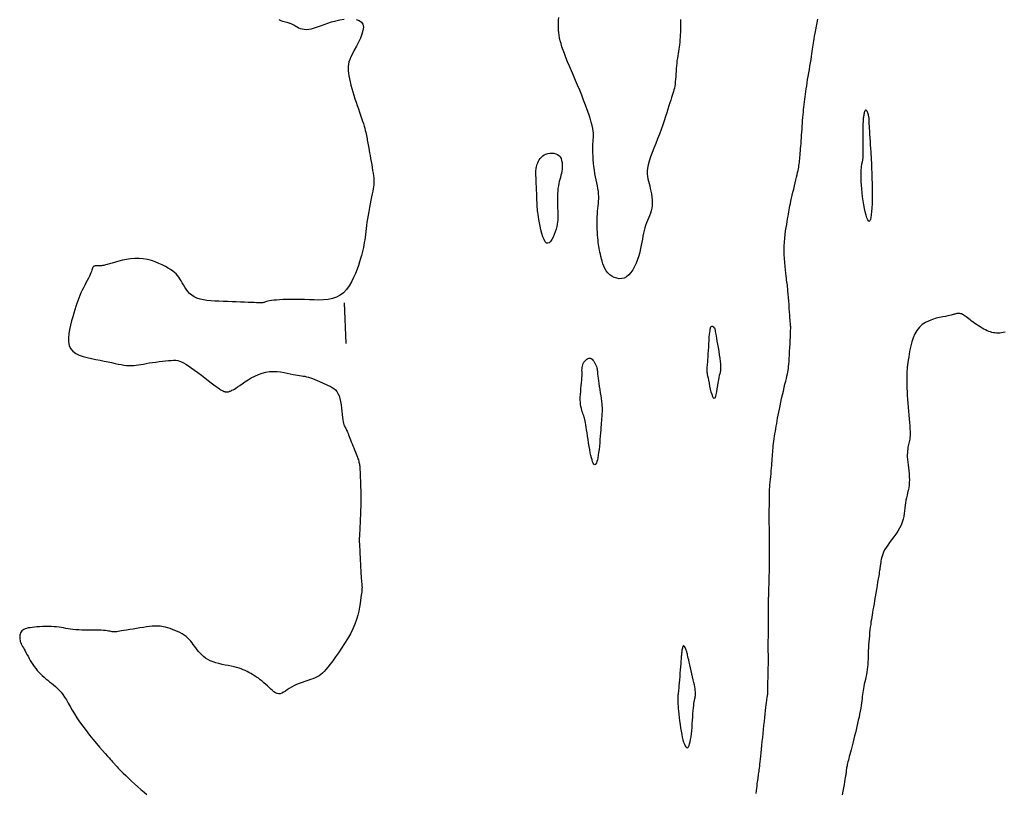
# Model space of a CAD drawing. Header units: millimetres. Extents: x 32690613 to 32693367, y 5343692 to 5344708.
# Tile 337 of 656: x 32692836 to 32692860, y 5343795 to 5343814. Entities that reach past the tile are written whole.
import ezdxf

# ---------------------------------------------------------------- set-up
doc = ezdxf.new("R2010")
doc.units = ezdxf.units.MM
doc.header["$LTSCALE"] = 20
for name, color, linetype in [('02-DGM_HL_493.00', 102, 'Continuous'), ('02-DGM_HL_493.50', 112, 'Continuous'), ('02-DGM_HL_494.00', 122, 'Continuous')]:
    doc.layers.add(name, color=color, linetype=linetype)

msp = doc.modelspace()

# ---------------------------------------------------------------- linework, layer by layer
at = {"layer": '02-DGM_HL_493.00', "elevation": 493, "flags": 128}
msp.add_lwpolyline([(32692856.818, 5343811.763), (32692856.822, 5343811.744), (32692856.826, 5343811.727), (32692856.828, 5343811.712), (32692856.829, 5343811.699), (32692856.83, 5343811.688), (32692856.83, 5343811.677), (32692856.83, 5343811.668), (32692856.83, 5343811.659), (32692856.83, 5343811.649), (32692856.83, 5343811.639), (32692856.83, 5343811.625), (32692856.83, 5343811.606), (32692856.831, 5343811.58), (32692856.833, 5343811.546), (32692856.836, 5343811.502), (32692856.839, 5343811.446), (32692856.844, 5343811.377), (32692856.849, 5343811.299), (32692856.855, 5343811.213), (32692856.861, 5343811.124), (32692856.867, 5343811.035), (32692856.873, 5343810.948), (32692856.878, 5343810.869), (32692856.883, 5343810.799), (32692856.886, 5343810.741), (32692856.889, 5343810.693), (32692856.891, 5343810.651), (32692856.893, 5343810.614), (32692856.894, 5343810.576), (32692856.895, 5343810.535), (32692856.897, 5343810.488), (32692856.898, 5343810.431), (32692856.901, 5343810.363), (32692856.903, 5343810.283), (32692856.906, 5343810.195), (32692856.909, 5343810.1), (32692856.911, 5343809.999), (32692856.912, 5343809.895), (32692856.912, 5343809.79), (32692856.911, 5343809.685), (32692856.909, 5343809.583), (32692856.905, 5343809.486), (32692856.899, 5343809.396), (32692856.892, 5343809.317), (32692856.882, 5343809.251), (32692856.871, 5343809.2), (32692856.858, 5343809.167), (32692856.842, 5343809.155), (32692856.824, 5343809.166), (32692856.805, 5343809.197), (32692856.785, 5343809.246), (32692856.764, 5343809.31), (32692856.743, 5343809.387), (32692856.724, 5343809.473), (32692856.705, 5343809.565), (32692856.689, 5343809.662), (32692856.676, 5343809.76), (32692856.665, 5343809.858), (32692856.656, 5343809.955), (32692856.65, 5343810.048), (32692856.645, 5343810.138), (32692856.643, 5343810.221), (32692856.642, 5343810.297), (32692856.643, 5343810.364), (32692856.645, 5343810.422), (32692856.648, 5343810.471), (32692856.652, 5343810.512), (32692856.656, 5343810.546), (32692856.661, 5343810.574), (32692856.666, 5343810.598), (32692856.671, 5343810.619), (32692856.676, 5343810.637), (32692856.68, 5343810.654), (32692856.683, 5343810.671), (32692856.686, 5343810.691), (32692856.689, 5343810.714), (32692856.69, 5343810.743), (32692856.692, 5343810.78), (32692856.693, 5343810.826), (32692856.694, 5343810.882), (32692856.694, 5343810.95), (32692856.695, 5343811.028), (32692856.695, 5343811.112), (32692856.695, 5343811.199), (32692856.694, 5343811.285), (32692856.694, 5343811.368), (32692856.694, 5343811.444), (32692856.695, 5343811.51), (32692856.695, 5343811.564), (32692856.696, 5343811.606), (32692856.697, 5343811.639), (32692856.698, 5343811.666), (32692856.7, 5343811.687), (32692856.702, 5343811.706), (32692856.705, 5343811.724), (32692856.708, 5343811.744), (32692856.712, 5343811.766), (32692856.716, 5343811.791), (32692856.72, 5343811.816), (32692856.726, 5343811.84), (32692856.732, 5343811.862), (32692856.738, 5343811.88), (32692856.745, 5343811.892), (32692856.753, 5343811.898), (32692856.761, 5343811.896), (32692856.77, 5343811.887), (32692856.779, 5343811.872), (32692856.788, 5343811.853), (32692856.797, 5343811.831), (32692856.805, 5343811.808), (32692856.812, 5343811.785)], close=True, dxfattribs=at)
at = {"layer": '02-DGM_HL_493.50', "elevation": 493.5, "flags": 128}
for points in [[(32692844.213, 5343814.123), (32692844.287, 5343814.098), (32692844.344, 5343814.059), (32692844.38, 5343814.006), (32692844.391, 5343813.937), (32692844.381, 5343813.854), (32692844.355, 5343813.762), (32692844.316, 5343813.664), (32692844.268, 5343813.563), (32692844.218, 5343813.463), (32692844.167, 5343813.368), (32692844.122, 5343813.281), (32692844.085, 5343813.204), (32692844.057, 5343813.137), (32692844.036, 5343813.077), (32692844.022, 5343813.021), (32692844.015, 5343812.968), (32692844.013, 5343812.915), (32692844.017, 5343812.86), (32692844.024, 5343812.801), (32692844.035, 5343812.735), (32692844.05, 5343812.664), (32692844.067, 5343812.589), (32692844.086, 5343812.509), (32692844.108, 5343812.427), (32692844.132, 5343812.342), (32692844.157, 5343812.257), (32692844.184, 5343812.171), (32692844.211, 5343812.087), (32692844.239, 5343812.003), (32692844.268, 5343811.921), (32692844.295, 5343811.842), (32692844.322, 5343811.766), (32692844.347, 5343811.693), (32692844.37, 5343811.624), (32692844.39, 5343811.56), (32692844.408, 5343811.501), (32692844.424, 5343811.446), (32692844.437, 5343811.395), (32692844.448, 5343811.349), (32692844.457, 5343811.305), (32692844.466, 5343811.264), (32692844.473, 5343811.225), (32692844.48, 5343811.188), (32692844.486, 5343811.152), (32692844.493, 5343811.117), (32692844.5, 5343811.08), (32692844.507, 5343811.042), (32692844.514, 5343811), (32692844.523, 5343810.953), (32692844.532, 5343810.902), (32692844.543, 5343810.843), (32692844.555, 5343810.778), (32692844.568, 5343810.706), (32692844.581, 5343810.631), (32692844.595, 5343810.555), (32692844.608, 5343810.479), (32692844.619, 5343810.406), (32692844.63, 5343810.338), (32692844.638, 5343810.277), (32692844.645, 5343810.224), (32692844.649, 5343810.178), (32692844.65, 5343810.136), (32692844.649, 5343810.095), (32692844.645, 5343810.054), (32692844.64, 5343810.009), (32692844.631, 5343809.959), (32692844.62, 5343809.901), (32692844.607, 5343809.833), (32692844.592, 5343809.756), (32692844.576, 5343809.673), (32692844.558, 5343809.585), (32692844.541, 5343809.493), (32692844.524, 5343809.401), (32692844.507, 5343809.309), (32692844.492, 5343809.22), (32692844.479, 5343809.134), (32692844.468, 5343809.053), (32692844.458, 5343808.976), (32692844.449, 5343808.902), (32692844.44, 5343808.831), (32692844.431, 5343808.762), (32692844.423, 5343808.697), (32692844.413, 5343808.633), (32692844.403, 5343808.57), (32692844.391, 5343808.509), (32692844.377, 5343808.446), (32692844.362, 5343808.381), (32692844.343, 5343808.312), (32692844.321, 5343808.238), (32692844.296, 5343808.158), (32692844.267, 5343808.071), (32692844.234, 5343807.976), (32692844.195, 5343807.875), (32692844.151, 5343807.771), (32692844.101, 5343807.669), (32692844.043, 5343807.571), (32692843.978, 5343807.481), (32692843.905, 5343807.401), (32692843.822, 5343807.336), (32692843.73, 5343807.288), (32692843.631, 5343807.254), (32692843.524, 5343807.233), (32692843.413, 5343807.222), (32692843.297, 5343807.219), (32692843.18, 5343807.221), (32692843.062, 5343807.225), (32692842.945, 5343807.23), (32692842.83, 5343807.234), (32692842.718, 5343807.235), (32692842.611, 5343807.235), (32692842.51, 5343807.233), (32692842.415, 5343807.229), (32692842.328, 5343807.225), (32692842.251, 5343807.219), (32692842.183, 5343807.213), (32692842.126, 5343807.205), (32692842.079, 5343807.198), (32692842.041, 5343807.19), (32692842.01, 5343807.182), (32692841.985, 5343807.175), (32692841.964, 5343807.168), (32692841.947, 5343807.162), (32692841.933, 5343807.157), (32692841.919, 5343807.154), (32692841.904, 5343807.151), (32692841.887, 5343807.15), (32692841.865, 5343807.15), (32692841.838, 5343807.15), (32692841.802, 5343807.151), (32692841.757, 5343807.153), (32692841.701, 5343807.156), (32692841.632, 5343807.159), (32692841.552, 5343807.162), (32692841.462, 5343807.166), (32692841.366, 5343807.169), (32692841.264, 5343807.173), (32692841.158, 5343807.177), (32692841.05, 5343807.181), (32692840.943, 5343807.185), (32692840.837, 5343807.19), (32692840.735, 5343807.195), (32692840.636, 5343807.202), (32692840.542, 5343807.211), (32692840.452, 5343807.225), (32692840.37, 5343807.243), (32692840.294, 5343807.268), (32692840.226, 5343807.299), (32692840.166, 5343807.337), (32692840.114, 5343807.382), (32692840.068, 5343807.431), (32692840.028, 5343807.484), (32692839.993, 5343807.538), (32692839.96, 5343807.592), (32692839.931, 5343807.645), (32692839.903, 5343807.695), (32692839.875, 5343807.741), (32692839.846, 5343807.784), (32692839.816, 5343807.823), (32692839.782, 5343807.861), (32692839.743, 5343807.897), (32692839.699, 5343807.933), (32692839.647, 5343807.969), (32692839.588, 5343808.006), (32692839.519, 5343808.045), (32692839.442, 5343808.084), (32692839.358, 5343808.122), (32692839.268, 5343808.158), (32692839.173, 5343808.189), (32692839.074, 5343808.215), (32692838.972, 5343808.234), (32692838.869, 5343808.244), (32692838.765, 5343808.244), (32692838.662, 5343808.235), (32692838.561, 5343808.22), (32692838.465, 5343808.2), (32692838.373, 5343808.178), (32692838.288, 5343808.154), (32692838.212, 5343808.131), (32692838.145, 5343808.11), (32692838.088, 5343808.094), (32692838.041, 5343808.082), (32692838.002, 5343808.073), (32692837.97, 5343808.067), (32692837.943, 5343808.063), (32692837.92, 5343808.061), (32692837.9, 5343808.061), (32692837.881, 5343808.061), (32692837.861, 5343808.062), (32692837.842, 5343808.063), (32692837.822, 5343808.063), (32692837.804, 5343808.063), (32692837.787, 5343808.061), (32692837.771, 5343808.057), (32692837.758, 5343808.052), (32692837.746, 5343808.044), (32692837.737, 5343808.033), (32692837.73, 5343808.019), (32692837.724, 5343808.002), (32692837.717, 5343807.98), (32692837.71, 5343807.955), (32692837.7, 5343807.925), (32692837.687, 5343807.89), (32692837.67, 5343807.85), (32692837.649, 5343807.805), (32692837.623, 5343807.756), (32692837.595, 5343807.702), (32692837.564, 5343807.645), (32692837.532, 5343807.585), (32692837.499, 5343807.523), (32692837.468, 5343807.46), (32692837.438, 5343807.397), (32692837.41, 5343807.333), (32692837.385, 5343807.268), (32692837.361, 5343807.201), (32692837.337, 5343807.132), (32692837.314, 5343807.059), (32692837.29, 5343806.98), (32692837.265, 5343806.896), (32692837.239, 5343806.805), (32692837.21, 5343806.707), (32692837.183, 5343806.603), (32692837.158, 5343806.497), (32692837.14, 5343806.391), (32692837.131, 5343806.288), (32692837.134, 5343806.191), (32692837.151, 5343806.102), (32692837.186, 5343806.025), (32692837.24, 5343805.96), (32692837.311, 5343805.907), (32692837.396, 5343805.865), (32692837.491, 5343805.831), (32692837.594, 5343805.803), (32692837.701, 5343805.78), (32692837.808, 5343805.76), (32692837.913, 5343805.74), (32692838.012, 5343805.72), (32692838.106, 5343805.7), (32692838.195, 5343805.681), (32692838.278, 5343805.662), (32692838.356, 5343805.645), (32692838.43, 5343805.631), (32692838.499, 5343805.619), (32692838.564, 5343805.611), (32692838.625, 5343805.608), (32692838.683, 5343805.607), (32692838.74, 5343805.611), (32692838.796, 5343805.617), (32692838.854, 5343805.625), (32692838.914, 5343805.635), (32692838.978, 5343805.646), (32692839.046, 5343805.658), (32692839.121, 5343805.671), (32692839.2, 5343805.683), (32692839.281, 5343805.695), (32692839.363, 5343805.706), (32692839.444, 5343805.716), (32692839.522, 5343805.725), (32692839.595, 5343805.732), (32692839.662, 5343805.736), (32692839.72, 5343805.738), (32692839.773, 5343805.737), (32692839.821, 5343805.731), (32692839.868, 5343805.72), (32692839.915, 5343805.702), (32692839.965, 5343805.678), (32692840.021, 5343805.646), (32692840.084, 5343805.604), (32692840.156, 5343805.554), (32692840.236, 5343805.496), (32692840.32, 5343805.433), (32692840.406, 5343805.368), (32692840.491, 5343805.303), (32692840.572, 5343805.24), (32692840.647, 5343805.182), (32692840.713, 5343805.132), (32692840.768, 5343805.091), (32692840.813, 5343805.058), (32692840.849, 5343805.033), (32692840.877, 5343805.014), (32692840.899, 5343805), (32692840.916, 5343804.991), (32692840.929, 5343804.984), (32692840.94, 5343804.979), (32692840.95, 5343804.975), (32692840.96, 5343804.972), (32692840.969, 5343804.969), (32692840.978, 5343804.966), (32692840.986, 5343804.964), (32692840.994, 5343804.963), (32692841.003, 5343804.961), (32692841.011, 5343804.96), (32692841.02, 5343804.96), (32692841.029, 5343804.959), (32692841.038, 5343804.96), (32692841.049, 5343804.961), (32692841.06, 5343804.962), (32692841.072, 5343804.965), (32692841.086, 5343804.969), (32692841.1, 5343804.974), (32692841.117, 5343804.98), (32692841.135, 5343804.988), (32692841.157, 5343804.999), (32692841.184, 5343805.013), (32692841.215, 5343805.031), (32692841.252, 5343805.054), (32692841.296, 5343805.083), (32692841.348, 5343805.118), (32692841.409, 5343805.159), (32692841.477, 5343805.205), (32692841.552, 5343805.254), (32692841.632, 5343805.302), (32692841.717, 5343805.348), (32692841.806, 5343805.389), (32692841.897, 5343805.423), (32692841.99, 5343805.448), (32692842.083, 5343805.461), (32692842.175, 5343805.465), (32692842.266, 5343805.461), (32692842.354, 5343805.452), (32692842.439, 5343805.438), (32692842.518, 5343805.422), (32692842.592, 5343805.405), (32692842.659, 5343805.391), (32692842.718, 5343805.379), (32692842.771, 5343805.37), (32692842.819, 5343805.363), (32692842.864, 5343805.357), (32692842.906, 5343805.35), (32692842.948, 5343805.343), (32692842.991, 5343805.334), (32692843.037, 5343805.322), (32692843.086, 5343805.306), (32692843.139, 5343805.288), (32692843.194, 5343805.266), (32692843.25, 5343805.243), (32692843.308, 5343805.219), (32692843.365, 5343805.194), (32692843.421, 5343805.169), (32692843.475, 5343805.144), (32692843.527, 5343805.121), (32692843.575, 5343805.097), (32692843.621, 5343805.071), (32692843.663, 5343805.042), (32692843.701, 5343805.009), (32692843.736, 5343804.969), (32692843.766, 5343804.921), (32692843.792, 5343804.865), (32692843.813, 5343804.798), (32692843.829, 5343804.724), (32692843.843, 5343804.645), (32692843.854, 5343804.563), (32692843.863, 5343804.483), (32692843.871, 5343804.405), (32692843.878, 5343804.334), (32692843.885, 5343804.272), (32692843.894, 5343804.221), (32692843.903, 5343804.18), (32692843.912, 5343804.147), (32692843.923, 5343804.121), (32692843.934, 5343804.099), (32692843.945, 5343804.08), (32692843.956, 5343804.061), (32692843.967, 5343804.042), (32692843.978, 5343804.02), (32692843.99, 5343803.995), (32692844.001, 5343803.968), (32692844.014, 5343803.937), (32692844.027, 5343803.903), (32692844.041, 5343803.866), (32692844.057, 5343803.825), (32692844.074, 5343803.781), (32692844.093, 5343803.734), (32692844.113, 5343803.684), (32692844.133, 5343803.633), (32692844.154, 5343803.582), (32692844.175, 5343803.531), (32692844.195, 5343803.481), (32692844.213, 5343803.434), (32692844.23, 5343803.391), (32692844.244, 5343803.352), (32692844.256, 5343803.317), (32692844.267, 5343803.286), (32692844.275, 5343803.257), (32692844.282, 5343803.23), (32692844.288, 5343803.204), (32692844.293, 5343803.179), (32692844.296, 5343803.154), (32692844.3, 5343803.129), (32692844.302, 5343803.101), (32692844.305, 5343803.071), (32692844.307, 5343803.038), (32692844.309, 5343803), (32692844.311, 5343802.956), (32692844.313, 5343802.905), (32692844.315, 5343802.847), (32692844.318, 5343802.78), (32692844.32, 5343802.706), (32692844.323, 5343802.624), (32692844.325, 5343802.537), (32692844.327, 5343802.445), (32692844.328, 5343802.348), (32692844.328, 5343802.248), (32692844.326, 5343802.145), (32692844.324, 5343802.041), (32692844.32, 5343801.937), (32692844.315, 5343801.835), (32692844.31, 5343801.737), (32692844.305, 5343801.643), (32692844.301, 5343801.556), (32692844.296, 5343801.478), (32692844.293, 5343801.41), (32692844.291, 5343801.352), (32692844.291, 5343801.304), (32692844.291, 5343801.262), (32692844.292, 5343801.222), (32692844.294, 5343801.183), (32692844.297, 5343801.141), (32692844.3, 5343801.094), (32692844.304, 5343801.038), (32692844.307, 5343800.971), (32692844.311, 5343800.896), (32692844.315, 5343800.815), (32692844.319, 5343800.731), (32692844.323, 5343800.647), (32692844.327, 5343800.566), (32692844.331, 5343800.49), (32692844.335, 5343800.422), (32692844.338, 5343800.365), (32692844.342, 5343800.318), (32692844.346, 5343800.279), (32692844.349, 5343800.247), (32692844.352, 5343800.221), (32692844.354, 5343800.199), (32692844.356, 5343800.179), (32692844.357, 5343800.161), (32692844.357, 5343800.143), (32692844.356, 5343800.124), (32692844.355, 5343800.101), (32692844.353, 5343800.075), (32692844.349, 5343800.042), (32692844.344, 5343800.003), (32692844.338, 5343799.956), (32692844.331, 5343799.898), (32692844.322, 5343799.83), (32692844.311, 5343799.751), (32692844.296, 5343799.664), (32692844.276, 5343799.568), (32692844.251, 5343799.466), (32692844.218, 5343799.358), (32692844.178, 5343799.244), (32692844.129, 5343799.128), (32692844.07, 5343799.008), (32692844.003, 5343798.888), (32692843.93, 5343798.77), (32692843.855, 5343798.654), (32692843.779, 5343798.544), (32692843.705, 5343798.44), (32692843.635, 5343798.346), (32692843.571, 5343798.262), (32692843.516, 5343798.191), (32692843.467, 5343798.131), (32692843.424, 5343798.081), (32692843.383, 5343798.04), (32692843.343, 5343798.005), (32692843.301, 5343797.975), (32692843.257, 5343797.949), (32692843.207, 5343797.926), (32692843.15, 5343797.903), (32692843.087, 5343797.881), (32692843.021, 5343797.858), (32692842.952, 5343797.835), (32692842.881, 5343797.811), (32692842.812, 5343797.785), (32692842.744, 5343797.757), (32692842.681, 5343797.727), (32692842.622, 5343797.694), (32692842.568, 5343797.661), (32692842.518, 5343797.627), (32692842.471, 5343797.596), (32692842.427, 5343797.569), (32692842.386, 5343797.549), (32692842.346, 5343797.535), (32692842.307, 5343797.531), (32692842.268, 5343797.538), (32692842.23, 5343797.555), (32692842.191, 5343797.579), (32692842.152, 5343797.61), (32692842.112, 5343797.645), (32692842.072, 5343797.684), (32692842.031, 5343797.725), (32692841.988, 5343797.765), (32692841.944, 5343797.804), (32692841.899, 5343797.842), (32692841.853, 5343797.878), (32692841.807, 5343797.913), (32692841.76, 5343797.945), (32692841.713, 5343797.976), (32692841.666, 5343798.005), (32692841.62, 5343798.033), (32692841.575, 5343798.058), (32692841.529, 5343798.082), (32692841.483, 5343798.105), (32692841.435, 5343798.125), (32692841.384, 5343798.145), (32692841.33, 5343798.163), (32692841.272, 5343798.18), (32692841.209, 5343798.195), (32692841.14, 5343798.21), (32692841.067, 5343798.225), (32692840.991, 5343798.24), (32692840.914, 5343798.256), (32692840.837, 5343798.274), (32692840.761, 5343798.294), (32692840.69, 5343798.317), (32692840.623, 5343798.343), (32692840.563, 5343798.374), (32692840.508, 5343798.409), (32692840.459, 5343798.446), (32692840.414, 5343798.487), (32692840.373, 5343798.529), (32692840.335, 5343798.572), (32692840.301, 5343798.615), (32692840.268, 5343798.659), (32692840.236, 5343798.702), (32692840.205, 5343798.744), (32692840.174, 5343798.786), (32692840.141, 5343798.826), (32692840.106, 5343798.865), (32692840.068, 5343798.902), (32692840.027, 5343798.939), (32692839.98, 5343798.973), (32692839.928, 5343799.006), (32692839.872, 5343799.037), (32692839.814, 5343799.065), (32692839.753, 5343799.092), (32692839.692, 5343799.115), (32692839.633, 5343799.137), (32692839.576, 5343799.155), (32692839.523, 5343799.17), (32692839.475, 5343799.182), (32692839.43, 5343799.191), (32692839.387, 5343799.197), (32692839.343, 5343799.2), (32692839.297, 5343799.2), (32692839.248, 5343799.198), (32692839.192, 5343799.193), (32692839.128, 5343799.186), (32692839.056, 5343799.176), (32692838.977, 5343799.165), (32692838.893, 5343799.153), (32692838.807, 5343799.139), (32692838.722, 5343799.126), (32692838.64, 5343799.112), (32692838.564, 5343799.1), (32692838.497, 5343799.088), (32692838.44, 5343799.078), (32692838.393, 5343799.07), (32692838.354, 5343799.064), (32692838.321, 5343799.059), (32692838.294, 5343799.056), (32692838.27, 5343799.054), (32692838.248, 5343799.055), (32692838.227, 5343799.057), (32692838.205, 5343799.06), (32692838.18, 5343799.065), (32692838.153, 5343799.07), (32692838.122, 5343799.076), (32692838.085, 5343799.082), (32692838.043, 5343799.088), (32692837.993, 5343799.092), (32692837.935, 5343799.096), (32692837.868, 5343799.098), (32692837.793, 5343799.099), (32692837.714, 5343799.099), (32692837.631, 5343799.099), (32692837.548, 5343799.099), (32692837.465, 5343799.1), (32692837.386, 5343799.103), (32692837.311, 5343799.107), (32692837.244, 5343799.114), (32692837.182, 5343799.123), (32692837.124, 5343799.132), (32692837.068, 5343799.142), (32692837.014, 5343799.153), (32692836.959, 5343799.163), (32692836.902, 5343799.171), (32692836.842, 5343799.178), (32692836.777, 5343799.183), (32692836.708, 5343799.186), (32692836.637, 5343799.186), (32692836.564, 5343799.186), (32692836.493, 5343799.184), (32692836.423, 5343799.18), (32692836.356, 5343799.176), (32692836.294, 5343799.171), (32692836.237, 5343799.165), (32692836.187, 5343799.159), (32692836.142, 5343799.151), (32692836.101, 5343799.142), (32692836.066, 5343799.13), (32692836.036, 5343799.116), (32692836.01, 5343799.1), (32692835.988, 5343799.08), (32692835.97, 5343799.056), (32692835.955, 5343799.03), (32692835.944, 5343799.001), (32692835.937, 5343798.971), (32692835.933, 5343798.94), (32692835.932, 5343798.908), (32692835.935, 5343798.877), (32692835.94, 5343798.846), (32692835.948, 5343798.816), (32692835.958, 5343798.788), (32692835.971, 5343798.759), (32692835.986, 5343798.729), (32692836.003, 5343798.699), (32692836.022, 5343798.666), (32692836.042, 5343798.631), (32692836.064, 5343798.592), (32692836.087, 5343798.549), (32692836.111, 5343798.503), (32692836.137, 5343798.454), (32692836.164, 5343798.404), (32692836.193, 5343798.352), (32692836.224, 5343798.301), (32692836.256, 5343798.25), (32692836.291, 5343798.2), (32692836.327, 5343798.153), (32692836.365, 5343798.107), (32692836.405, 5343798.063), (32692836.446, 5343798.021), (32692836.488, 5343797.98), (32692836.532, 5343797.941), (32692836.577, 5343797.903), (32692836.623, 5343797.865), (32692836.669, 5343797.829), (32692836.716, 5343797.792), (32692836.763, 5343797.754), (32692836.811, 5343797.714), (32692836.857, 5343797.671), (32692836.904, 5343797.624), (32692836.949, 5343797.572), (32692836.994, 5343797.515), (32692837.038, 5343797.45), (32692837.081, 5343797.38), (32692837.126, 5343797.303), (32692837.173, 5343797.221), (32692837.224, 5343797.133), (32692837.279, 5343797.04), (32692837.34, 5343796.942), (32692837.408, 5343796.84), (32692837.484, 5343796.734), (32692837.565, 5343796.626), (32692837.65, 5343796.518), (32692837.735, 5343796.413), (32692837.819, 5343796.312), (32692837.899, 5343796.219), (32692837.972, 5343796.134), (32692838.036, 5343796.061), (32692838.09, 5343796.001), (32692838.133, 5343795.953), (32692838.168, 5343795.915), (32692838.196, 5343795.885), (32692838.217, 5343795.862), (32692838.235, 5343795.843), (32692838.25, 5343795.827), (32692838.263, 5343795.812), (32692838.276, 5343795.796), (32692838.291, 5343795.778), (32692838.308, 5343795.758), (32692838.33, 5343795.734), (32692838.356, 5343795.705), (32692838.389, 5343795.67), (32692838.43, 5343795.628), (32692838.481, 5343795.578), (32692838.541, 5343795.52), (32692838.609, 5343795.455), (32692838.683, 5343795.386), (32692838.761, 5343795.314), (32692838.84, 5343795.243), (32692838.917, 5343795.175), (32692838.992, 5343795.111), (32692839.06, 5343795.055)], [(32692842.307, 5343814.121), (32692842.357, 5343814.101), (32692842.401, 5343814.084), (32692842.441, 5343814.071), (32692842.475, 5343814.061), (32692842.506, 5343814.053), (32692842.532, 5343814.046), (32692842.555, 5343814.04), (32692842.574, 5343814.035), (32692842.592, 5343814.03), (32692842.608, 5343814.024), (32692842.624, 5343814.017), (32692842.64, 5343814.009), (32692842.658, 5343814), (32692842.678, 5343813.988), (32692842.702, 5343813.974), (32692842.73, 5343813.957), (32692842.762, 5343813.938), (32692842.798, 5343813.92), (32692842.839, 5343813.903), (32692842.885, 5343813.89), (32692842.935, 5343813.88), (32692842.99, 5343813.877), (32692843.05, 5343813.882), (32692843.115, 5343813.895), (32692843.184, 5343813.915), (32692843.259, 5343813.941), (32692843.339, 5343813.97), (32692843.423, 5343814.002), (32692843.513, 5343814.033), (32692843.609, 5343814.064), (32692843.709, 5343814.091), (32692843.814, 5343814.113), (32692843.921, 5343814.129)], [(32692852.195, 5343814.126), (32692852.195, 5343814.065), (32692852.196, 5343814.003), (32692852.195, 5343813.94), (32692852.194, 5343813.876), (32692852.193, 5343813.812), (32692852.19, 5343813.748), (32692852.187, 5343813.684), (32692852.183, 5343813.622), (32692852.177, 5343813.561), (32692852.171, 5343813.501), (32692852.163, 5343813.444), (32692852.155, 5343813.388), (32692852.146, 5343813.334), (32692852.136, 5343813.279), (32692852.127, 5343813.224), (32692852.118, 5343813.167), (32692852.109, 5343813.109), (32692852.102, 5343813.047), (32692852.096, 5343812.983), (32692852.091, 5343812.916), (32692852.086, 5343812.849), (32692852.082, 5343812.781), (32692852.078, 5343812.714), (32692852.073, 5343812.65), (32692852.067, 5343812.589), (32692852.061, 5343812.533), (32692852.053, 5343812.482), (32692852.044, 5343812.435), (32692852.033, 5343812.391), (32692852.02, 5343812.347), (32692852.006, 5343812.301), (32692851.991, 5343812.253), (32692851.974, 5343812.2), (32692851.955, 5343812.14), (32692851.934, 5343812.073), (32692851.912, 5343811.998), (32692851.887, 5343811.916), (32692851.86, 5343811.827), (32692851.83, 5343811.732), (32692851.797, 5343811.632), (32692851.761, 5343811.527), (32692851.721, 5343811.417), (32692851.677, 5343811.304), (32692851.631, 5343811.188), (32692851.585, 5343811.072), (32692851.539, 5343810.958), (32692851.497, 5343810.846), (32692851.459, 5343810.74), (32692851.426, 5343810.64), (32692851.402, 5343810.548), (32692851.386, 5343810.466), (32692851.379, 5343810.393), (32692851.378, 5343810.326), (32692851.384, 5343810.263), (32692851.393, 5343810.204), (32692851.406, 5343810.147), (32692851.421, 5343810.089), (32692851.437, 5343810.028), (32692851.453, 5343809.965), (32692851.467, 5343809.898), (32692851.48, 5343809.829), (32692851.489, 5343809.759), (32692851.496, 5343809.688), (32692851.499, 5343809.617), (32692851.497, 5343809.548), (32692851.489, 5343809.481), (32692851.476, 5343809.417), (32692851.458, 5343809.355), (32692851.436, 5343809.295), (32692851.411, 5343809.236), (32692851.386, 5343809.177), (32692851.361, 5343809.118), (32692851.337, 5343809.057), (32692851.316, 5343808.995), (32692851.298, 5343808.931), (32692851.283, 5343808.863), (32692851.27, 5343808.794), (32692851.258, 5343808.721), (32692851.245, 5343808.645), (32692851.231, 5343808.566), (32692851.214, 5343808.484), (32692851.193, 5343808.398), (32692851.168, 5343808.309), (32692851.139, 5343808.22), (32692851.105, 5343808.131), (32692851.066, 5343808.046), (32692851.023, 5343807.967), (32692850.976, 5343807.897), (32692850.925, 5343807.838), (32692850.87, 5343807.793), (32692850.812, 5343807.762), (32692850.75, 5343807.747), (32692850.688, 5343807.745), (32692850.626, 5343807.755), (32692850.566, 5343807.775), (32692850.509, 5343807.805), (32692850.456, 5343807.844), (32692850.409, 5343807.889), (32692850.369, 5343807.94), (32692850.335, 5343807.995), (32692850.307, 5343808.054), (32692850.284, 5343808.114), (32692850.265, 5343808.175), (32692850.249, 5343808.235), (32692850.236, 5343808.294), (32692850.224, 5343808.349), (32692850.213, 5343808.4), (32692850.204, 5343808.448), (32692850.195, 5343808.495), (32692850.187, 5343808.541), (32692850.179, 5343808.588), (32692850.172, 5343808.638), (32692850.166, 5343808.692), (32692850.161, 5343808.751), (32692850.155, 5343808.817), (32692850.151, 5343808.888), (32692850.147, 5343808.962), (32692850.145, 5343809.039), (32692850.143, 5343809.117), (32692850.144, 5343809.194), (32692850.145, 5343809.27), (32692850.149, 5343809.342), (32692850.154, 5343809.409), (32692850.16, 5343809.473), (32692850.167, 5343809.534), (32692850.174, 5343809.593), (32692850.179, 5343809.651), (32692850.183, 5343809.709), (32692850.184, 5343809.768), (32692850.181, 5343809.829), (32692850.174, 5343809.893), (32692850.164, 5343809.96), (32692850.151, 5343810.029), (32692850.137, 5343810.102), (32692850.121, 5343810.177), (32692850.106, 5343810.254), (32692850.09, 5343810.335), (32692850.077, 5343810.417), (32692850.065, 5343810.502), (32692850.056, 5343810.588), (32692850.049, 5343810.674), (32692850.043, 5343810.759), (32692850.04, 5343810.841), (32692850.038, 5343810.919), (32692850.039, 5343810.992), (32692850.041, 5343811.058), (32692850.044, 5343811.117), (32692850.048, 5343811.171), (32692850.051, 5343811.222), (32692850.053, 5343811.272), (32692850.052, 5343811.324), (32692850.048, 5343811.381), (32692850.038, 5343811.444), (32692850.023, 5343811.516), (32692850.001, 5343811.599), (32692849.973, 5343811.692), (32692849.939, 5343811.793), (32692849.9, 5343811.902), (32692849.858, 5343812.017), (32692849.812, 5343812.135), (32692849.764, 5343812.257), (32692849.714, 5343812.38), (32692849.663, 5343812.503), (32692849.611, 5343812.624), (32692849.561, 5343812.745), (32692849.511, 5343812.862), (32692849.463, 5343812.975), (32692849.418, 5343813.083), (32692849.377, 5343813.186), (32692849.339, 5343813.282), (32692849.307, 5343813.371), (32692849.279, 5343813.453), (32692849.256, 5343813.53), (32692849.237, 5343813.601), (32692849.221, 5343813.669), (32692849.209, 5343813.735), (32692849.201, 5343813.798), (32692849.195, 5343813.86), (32692849.192, 5343813.923), (32692849.192, 5343813.985), (32692849.193, 5343814.047), (32692849.195, 5343814.109), (32692849.198, 5343814.17)], [(32692854.06, 5343795.082), (32692854.067, 5343795.148), (32692854.073, 5343795.208), (32692854.079, 5343795.263), (32692854.085, 5343795.314), (32692854.091, 5343795.362), (32692854.097, 5343795.406), (32692854.103, 5343795.447), (32692854.109, 5343795.485), (32692854.114, 5343795.521), (32692854.119, 5343795.556), (32692854.124, 5343795.59), (32692854.128, 5343795.626), (32692854.133, 5343795.663), (32692854.138, 5343795.704), (32692854.144, 5343795.75), (32692854.149, 5343795.801), (32692854.156, 5343795.86), (32692854.163, 5343795.927), (32692854.171, 5343796.001), (32692854.18, 5343796.082), (32692854.189, 5343796.169), (32692854.198, 5343796.261), (32692854.208, 5343796.356), (32692854.218, 5343796.454), (32692854.229, 5343796.554), (32692854.239, 5343796.655), (32692854.25, 5343796.756), (32692854.26, 5343796.854), (32692854.27, 5343796.949), (32692854.279, 5343797.039), (32692854.289, 5343797.122), (32692854.297, 5343797.198), (32692854.305, 5343797.264), (32692854.312, 5343797.319), (32692854.318, 5343797.364), (32692854.323, 5343797.401), (32692854.327, 5343797.431), (32692854.331, 5343797.454), (32692854.334, 5343797.472), (32692854.337, 5343797.486), (32692854.339, 5343797.497), (32692854.34, 5343797.507), (32692854.341, 5343797.518), (32692854.342, 5343797.53), (32692854.343, 5343797.547), (32692854.343, 5343797.57), (32692854.344, 5343797.601), (32692854.344, 5343797.642), (32692854.346, 5343797.694), (32692854.347, 5343797.76), (32692854.349, 5343797.835), (32692854.351, 5343797.918), (32692854.353, 5343798.004), (32692854.355, 5343798.091), (32692854.357, 5343798.175), (32692854.359, 5343798.253), (32692854.36, 5343798.321), (32692854.36, 5343798.378), (32692854.36, 5343798.423), (32692854.36, 5343798.459), (32692854.359, 5343798.486), (32692854.359, 5343798.508), (32692854.358, 5343798.524), (32692854.357, 5343798.538), (32692854.356, 5343798.549), (32692854.355, 5343798.561), (32692854.355, 5343798.574), (32692854.354, 5343798.59), (32692854.354, 5343798.611), (32692854.354, 5343798.639), (32692854.355, 5343798.674), (32692854.355, 5343798.72), (32692854.356, 5343798.776), (32692854.357, 5343798.844), (32692854.358, 5343798.923), (32692854.359, 5343799.008), (32692854.36, 5343799.096), (32692854.362, 5343799.185), (32692854.363, 5343799.27), (32692854.363, 5343799.35), (32692854.364, 5343799.421), (32692854.364, 5343799.481), (32692854.363, 5343799.531), (32692854.363, 5343799.575), (32692854.362, 5343799.616), (32692854.362, 5343799.657), (32692854.362, 5343799.7), (32692854.362, 5343799.749), (32692854.363, 5343799.806), (32692854.364, 5343799.874), (32692854.366, 5343799.952), (32692854.368, 5343800.038), (32692854.371, 5343800.131), (32692854.374, 5343800.229), (32692854.377, 5343800.33), (32692854.379, 5343800.433), (32692854.382, 5343800.536), (32692854.384, 5343800.637), (32692854.386, 5343800.736), (32692854.387, 5343800.832), (32692854.388, 5343800.924), (32692854.389, 5343801.01), (32692854.389, 5343801.091), (32692854.389, 5343801.165), (32692854.389, 5343801.232), (32692854.389, 5343801.291), (32692854.388, 5343801.343), (32692854.387, 5343801.391), (32692854.386, 5343801.437), (32692854.384, 5343801.482), (32692854.383, 5343801.53), (32692854.382, 5343801.581), (32692854.382, 5343801.638), (32692854.381, 5343801.702), (32692854.381, 5343801.773), (32692854.381, 5343801.847), (32692854.381, 5343801.924), (32692854.381, 5343802.001), (32692854.381, 5343802.076), (32692854.382, 5343802.148), (32692854.382, 5343802.214), (32692854.382, 5343802.273), (32692854.382, 5343802.326), (32692854.382, 5343802.375), (32692854.382, 5343802.422), (32692854.384, 5343802.468), (32692854.385, 5343802.514), (32692854.388, 5343802.564), (32692854.392, 5343802.617), (32692854.397, 5343802.676), (32692854.403, 5343802.74), (32692854.409, 5343802.806), (32692854.416, 5343802.875), (32692854.423, 5343802.945), (32692854.43, 5343803.015), (32692854.436, 5343803.082), (32692854.442, 5343803.147), (32692854.446, 5343803.208), (32692854.45, 5343803.265), (32692854.454, 5343803.319), (32692854.457, 5343803.372), (32692854.46, 5343803.424), (32692854.464, 5343803.475), (32692854.468, 5343803.526), (32692854.473, 5343803.579), (32692854.479, 5343803.633), (32692854.486, 5343803.69), (32692854.494, 5343803.748), (32692854.502, 5343803.807), (32692854.512, 5343803.867), (32692854.521, 5343803.928), (32692854.532, 5343803.99), (32692854.542, 5343804.053), (32692854.552, 5343804.116), (32692854.563, 5343804.181), (32692854.574, 5343804.246), (32692854.586, 5343804.314), (32692854.599, 5343804.385), (32692854.613, 5343804.459), (32692854.628, 5343804.537), (32692854.646, 5343804.619), (32692854.664, 5343804.706), (32692854.685, 5343804.796), (32692854.706, 5343804.887), (32692854.727, 5343804.977), (32692854.747, 5343805.064), (32692854.767, 5343805.147), (32692854.785, 5343805.224), (32692854.801, 5343805.292), (32692854.815, 5343805.35), (32692854.826, 5343805.401), (32692854.836, 5343805.447), (32692854.844, 5343805.491), (32692854.85, 5343805.537), (32692854.856, 5343805.586), (32692854.861, 5343805.641), (32692854.866, 5343805.706), (32692854.871, 5343805.782), (32692854.876, 5343805.867), (32692854.881, 5343805.957), (32692854.886, 5343806.05), (32692854.891, 5343806.142), (32692854.895, 5343806.23), (32692854.899, 5343806.31), (32692854.902, 5343806.379), (32692854.904, 5343806.435), (32692854.906, 5343806.478), (32692854.907, 5343806.511), (32692854.908, 5343806.535), (32692854.908, 5343806.552), (32692854.908, 5343806.564), (32692854.907, 5343806.573), (32692854.906, 5343806.579), (32692854.906, 5343806.586), (32692854.905, 5343806.595), (32692854.903, 5343806.607), (32692854.901, 5343806.624), (32692854.899, 5343806.649), (32692854.897, 5343806.682), (32692854.893, 5343806.725), (32692854.889, 5343806.781), (32692854.884, 5343806.85), (32692854.879, 5343806.929), (32692854.872, 5343807.015), (32692854.866, 5343807.106), (32692854.86, 5343807.196), (32692854.853, 5343807.284), (32692854.847, 5343807.365), (32692854.841, 5343807.436), (32692854.835, 5343807.496), (32692854.83, 5343807.546), (32692854.825, 5343807.589), (32692854.82, 5343807.628), (32692854.814, 5343807.667), (32692854.808, 5343807.708), (32692854.802, 5343807.756), (32692854.794, 5343807.813), (32692854.786, 5343807.881), (32692854.778, 5343807.959), (32692854.769, 5343808.046), (32692854.761, 5343808.14), (32692854.755, 5343808.238), (32692854.751, 5343808.339), (32692854.749, 5343808.442), (32692854.75, 5343808.544), (32692854.754, 5343808.643), (32692854.762, 5343808.739), (32692854.771, 5343808.831), (32692854.783, 5343808.919), (32692854.796, 5343809.003), (32692854.809, 5343809.081), (32692854.821, 5343809.154), (32692854.833, 5343809.22), (32692854.844, 5343809.28), (32692854.853, 5343809.335), (32692854.862, 5343809.386), (32692854.871, 5343809.436), (32692854.88, 5343809.486), (32692854.89, 5343809.539), (32692854.902, 5343809.594), (32692854.915, 5343809.655), (32692854.93, 5343809.723), (32692854.946, 5343809.796), (32692854.964, 5343809.872), (32692854.983, 5343809.95), (32692855.002, 5343810.028), (32692855.02, 5343810.104), (32692855.037, 5343810.176), (32692855.052, 5343810.243), (32692855.066, 5343810.302), (32692855.077, 5343810.356), (32692855.088, 5343810.404), (32692855.096, 5343810.448), (32692855.104, 5343810.489), (32692855.11, 5343810.529), (32692855.116, 5343810.568), (32692855.121, 5343810.607), (32692855.126, 5343810.648), (32692855.131, 5343810.691), (32692855.135, 5343810.736), (32692855.14, 5343810.784), (32692855.144, 5343810.834), (32692855.148, 5343810.888), (32692855.153, 5343810.945), (32692855.157, 5343811.005), (32692855.162, 5343811.07), (32692855.166, 5343811.138), (32692855.171, 5343811.208), (32692855.176, 5343811.28), (32692855.181, 5343811.354), (32692855.186, 5343811.427), (32692855.191, 5343811.5), (32692855.197, 5343811.572), (32692855.202, 5343811.641), (32692855.207, 5343811.71), (32692855.213, 5343811.776), (32692855.219, 5343811.841), (32692855.225, 5343811.906), (32692855.231, 5343811.969), (32692855.238, 5343812.032), (32692855.245, 5343812.095), (32692855.253, 5343812.158), (32692855.261, 5343812.222), (32692855.27, 5343812.286), (32692855.28, 5343812.352), (32692855.29, 5343812.42), (32692855.301, 5343812.491), (32692855.313, 5343812.565), (32692855.325, 5343812.642), (32692855.339, 5343812.723), (32692855.353, 5343812.807), (32692855.367, 5343812.891), (32692855.381, 5343812.975), (32692855.395, 5343813.057), (32692855.408, 5343813.136), (32692855.42, 5343813.209), (32692855.43, 5343813.276), (32692855.439, 5343813.335), (32692855.447, 5343813.388), (32692855.454, 5343813.438), (32692855.46, 5343813.487), (32692855.467, 5343813.536), (32692855.475, 5343813.588), (32692855.484, 5343813.646), (32692855.496, 5343813.712), (32692855.509, 5343813.787), (32692855.525, 5343813.869), (32692855.541, 5343813.955), (32692855.558, 5343814.044), (32692855.575, 5343814.131)], [(32692843.964, 5343806.15), (32692843.925, 5343807.15)], [(32692860.188, 5343806.43), (32692860.14, 5343806.421), (32692860.096, 5343806.413), (32692860.054, 5343806.408), (32692860.013, 5343806.406), (32692859.974, 5343806.406), (32692859.935, 5343806.409), (32692859.897, 5343806.414), (32692859.859, 5343806.423), (32692859.821, 5343806.434), (32692859.782, 5343806.448), (32692859.743, 5343806.465), (32692859.702, 5343806.484), (32692859.66, 5343806.506), (32692859.617, 5343806.531), (32692859.573, 5343806.558), (32692859.528, 5343806.586), (32692859.484, 5343806.615), (32692859.44, 5343806.644), (32692859.398, 5343806.674), (32692859.359, 5343806.703), (32692859.322, 5343806.731), (32692859.288, 5343806.757), (32692859.258, 5343806.781), (32692859.229, 5343806.803), (32692859.204, 5343806.823), (32692859.179, 5343806.84), (32692859.157, 5343806.855), (32692859.135, 5343806.868), (32692859.114, 5343806.877), (32692859.093, 5343806.884), (32692859.072, 5343806.888), (32692859.051, 5343806.89), (32692859.031, 5343806.89), (32692859.012, 5343806.888), (32692858.993, 5343806.885), (32692858.975, 5343806.881), (32692858.958, 5343806.876), (32692858.942, 5343806.871), (32692858.925, 5343806.866), (32692858.906, 5343806.86), (32692858.882, 5343806.853), (32692858.854, 5343806.846), (32692858.817, 5343806.837), (32692858.772, 5343806.828), (32692858.716, 5343806.817), (32692858.648, 5343806.805), (32692858.571, 5343806.79), (32692858.487, 5343806.77), (32692858.399, 5343806.744), (32692858.312, 5343806.711), (32692858.227, 5343806.669), (32692858.147, 5343806.616), (32692858.076, 5343806.552), (32692858.015, 5343806.474), (32692857.965, 5343806.386), (32692857.924, 5343806.29), (32692857.891, 5343806.191), (32692857.864, 5343806.091), (32692857.843, 5343805.992), (32692857.826, 5343805.9), (32692857.812, 5343805.816), (32692857.801, 5343805.743), (32692857.791, 5343805.679), (32692857.783, 5343805.622), (32692857.776, 5343805.569), (32692857.771, 5343805.519), (32692857.767, 5343805.468), (32692857.765, 5343805.414), (32692857.764, 5343805.355), (32692857.764, 5343805.289), (32692857.764, 5343805.216), (32692857.766, 5343805.136), (32692857.769, 5343805.052), (32692857.773, 5343804.963), (32692857.778, 5343804.871), (32692857.784, 5343804.776), (32692857.791, 5343804.679), (32692857.799, 5343804.582), (32692857.807, 5343804.485), (32692857.816, 5343804.39), (32692857.824, 5343804.298), (32692857.831, 5343804.21), (32692857.838, 5343804.128), (32692857.842, 5343804.053), (32692857.845, 5343803.986), (32692857.846, 5343803.928), (32692857.844, 5343803.878), (32692857.841, 5343803.834), (32692857.836, 5343803.796), (32692857.83, 5343803.762), (32692857.823, 5343803.729), (32692857.816, 5343803.698), (32692857.808, 5343803.665), (32692857.801, 5343803.631), (32692857.794, 5343803.594), (32692857.788, 5343803.554), (32692857.783, 5343803.511), (32692857.779, 5343803.465), (32692857.777, 5343803.414), (32692857.778, 5343803.359), (32692857.781, 5343803.299), (32692857.787, 5343803.234), (32692857.795, 5343803.165), (32692857.803, 5343803.094), (32692857.812, 5343803.02), (32692857.82, 5343802.946), (32692857.825, 5343802.872), (32692857.828, 5343802.799), (32692857.827, 5343802.729), (32692857.822, 5343802.662), (32692857.812, 5343802.598), (32692857.8, 5343802.536), (32692857.786, 5343802.475), (32692857.771, 5343802.415), (32692857.756, 5343802.355), (32692857.743, 5343802.295), (32692857.732, 5343802.233), (32692857.723, 5343802.169), (32692857.716, 5343802.103), (32692857.709, 5343802.035), (32692857.701, 5343801.966), (32692857.69, 5343801.896), (32692857.675, 5343801.825), (32692857.654, 5343801.753), (32692857.625, 5343801.68), (32692857.588, 5343801.607), (32692857.544, 5343801.535), (32692857.495, 5343801.463), (32692857.444, 5343801.392), (32692857.392, 5343801.322), (32692857.342, 5343801.255), (32692857.295, 5343801.19), (32692857.254, 5343801.129), (32692857.22, 5343801.071), (32692857.193, 5343801.017), (32692857.172, 5343800.966), (32692857.156, 5343800.92), (32692857.145, 5343800.877), (32692857.136, 5343800.839), (32692857.13, 5343800.805), (32692857.126, 5343800.776), (32692857.122, 5343800.751), (32692857.119, 5343800.731), (32692857.117, 5343800.713), (32692857.115, 5343800.699), (32692857.113, 5343800.686), (32692857.111, 5343800.675), (32692857.11, 5343800.664), (32692857.108, 5343800.654), (32692857.107, 5343800.644), (32692857.105, 5343800.631), (32692857.103, 5343800.614), (32692857.099, 5343800.593), (32692857.095, 5343800.565), (32692857.089, 5343800.529), (32692857.082, 5343800.483), (32692857.073, 5343800.427), (32692857.061, 5343800.358), (32692857.048, 5343800.279), (32692857.034, 5343800.193), (32692857.019, 5343800.101), (32692857.004, 5343800.008), (32692856.988, 5343799.916), (32692856.973, 5343799.826), (32692856.959, 5343799.742), (32692856.945, 5343799.666), (32692856.933, 5343799.597), (32692856.922, 5343799.533), (32692856.912, 5343799.473), (32692856.902, 5343799.415), (32692856.893, 5343799.358), (32692856.884, 5343799.299), (32692856.876, 5343799.238), (32692856.867, 5343799.173), (32692856.859, 5343799.105), (32692856.851, 5343799.034), (32692856.844, 5343798.961), (32692856.837, 5343798.887), (32692856.831, 5343798.812), (32692856.826, 5343798.738), (32692856.821, 5343798.664), (32692856.818, 5343798.592), (32692856.815, 5343798.522), (32692856.813, 5343798.453), (32692856.811, 5343798.385), (32692856.808, 5343798.319), (32692856.804, 5343798.254), (32692856.798, 5343798.19), (32692856.791, 5343798.127), (32692856.781, 5343798.064), (32692856.77, 5343798.003), (32692856.758, 5343797.942), (32692856.745, 5343797.883), (32692856.732, 5343797.825), (32692856.719, 5343797.769), (32692856.708, 5343797.715), (32692856.697, 5343797.662), (32692856.689, 5343797.612), (32692856.682, 5343797.562), (32692856.676, 5343797.513), (32692856.67, 5343797.464), (32692856.664, 5343797.413), (32692856.658, 5343797.359), (32692856.651, 5343797.303), (32692856.642, 5343797.242), (32692856.631, 5343797.177), (32692856.618, 5343797.107), (32692856.604, 5343797.035), (32692856.589, 5343796.959), (32692856.572, 5343796.882), (32692856.554, 5343796.804), (32692856.536, 5343796.725), (32692856.518, 5343796.647), (32692856.499, 5343796.57), (32692856.481, 5343796.495), (32692856.462, 5343796.422), (32692856.444, 5343796.351), (32692856.427, 5343796.283), (32692856.41, 5343796.217), (32692856.393, 5343796.155), (32692856.378, 5343796.096), (32692856.364, 5343796.041), (32692856.35, 5343795.99), (32692856.338, 5343795.943), (32692856.327, 5343795.899), (32692856.317, 5343795.859), (32692856.308, 5343795.823), (32692856.3, 5343795.791), (32692856.294, 5343795.762), (32692856.288, 5343795.737), (32692856.284, 5343795.714), (32692856.281, 5343795.695), (32692856.278, 5343795.677), (32692856.276, 5343795.661), (32692856.275, 5343795.646), (32692856.273, 5343795.632), (32692856.272, 5343795.618), (32692856.27, 5343795.603), (32692856.269, 5343795.586), (32692856.266, 5343795.566), (32692856.263, 5343795.541), (32692856.258, 5343795.51), (32692856.251, 5343795.472), (32692856.243, 5343795.425), (32692856.233, 5343795.368), (32692856.221, 5343795.299), (32692856.206, 5343795.221), (32692856.191, 5343795.135), (32692856.174, 5343795.043)]]:
    msp.add_lwpolyline(points, dxfattribs=at)
for points in [[(32692848.842, 5343810.789), (32692848.885, 5343810.809), (32692848.932, 5343810.823), (32692848.981, 5343810.832), (32692849.031, 5343810.834), (32692849.08, 5343810.83), (32692849.126, 5343810.819), (32692849.168, 5343810.801), (32692849.204, 5343810.775), (32692849.233, 5343810.741), (32692849.255, 5343810.701), (32692849.27, 5343810.655), (32692849.28, 5343810.604), (32692849.285, 5343810.551), (32692849.285, 5343810.497), (32692849.281, 5343810.442), (32692849.275, 5343810.389), (32692849.265, 5343810.337), (32692849.253, 5343810.288), (32692849.24, 5343810.238), (32692849.227, 5343810.189), (32692849.213, 5343810.138), (32692849.2, 5343810.085), (32692849.189, 5343810.028), (32692849.18, 5343809.968), (32692849.173, 5343809.903), (32692849.169, 5343809.834), (32692849.167, 5343809.762), (32692849.166, 5343809.69), (32692849.167, 5343809.617), (32692849.169, 5343809.545), (32692849.171, 5343809.477), (32692849.174, 5343809.412), (32692849.176, 5343809.352), (32692849.177, 5343809.296), (32692849.177, 5343809.242), (32692849.175, 5343809.189), (32692849.171, 5343809.137), (32692849.163, 5343809.083), (32692849.152, 5343809.026), (32692849.136, 5343808.966), (32692849.115, 5343808.9), (32692849.09, 5343808.833), (32692849.062, 5343808.769), (32692849.031, 5343808.711), (32692848.998, 5343808.664), (32692848.965, 5343808.63), (32692848.931, 5343808.616), (32692848.899, 5343808.623), (32692848.868, 5343808.655), (32692848.838, 5343808.708), (32692848.811, 5343808.777), (32692848.785, 5343808.858), (32692848.762, 5343808.946), (32692848.742, 5343809.035), (32692848.724, 5343809.121), (32692848.709, 5343809.199), (32692848.698, 5343809.266), (32692848.689, 5343809.322), (32692848.682, 5343809.371), (32692848.677, 5343809.417), (32692848.673, 5343809.461), (32692848.67, 5343809.506), (32692848.668, 5343809.557), (32692848.665, 5343809.614), (32692848.663, 5343809.682), (32692848.66, 5343809.757), (32692848.657, 5343809.837), (32692848.654, 5343809.92), (32692848.65, 5343810.003), (32692848.647, 5343810.083), (32692848.644, 5343810.158), (32692848.642, 5343810.225), (32692848.639, 5343810.283), (32692848.638, 5343810.331), (32692848.637, 5343810.373), (32692848.638, 5343810.409), (32692848.64, 5343810.441), (32692848.644, 5343810.471), (32692848.649, 5343810.501), (32692848.657, 5343810.531), (32692848.668, 5343810.564), (32692848.681, 5343810.599), (32692848.698, 5343810.634), (32692848.718, 5343810.669), (32692848.742, 5343810.703), (32692848.771, 5343810.735), (32692848.804, 5343810.764)], [(32692849.969, 5343805.787), (32692849.994, 5343805.779), (32692850.019, 5343805.763), (32692850.042, 5343805.74), (32692850.063, 5343805.713), (32692850.082, 5343805.682), (32692850.099, 5343805.65), (32692850.114, 5343805.617), (32692850.125, 5343805.585), (32692850.134, 5343805.555), (32692850.141, 5343805.526), (32692850.145, 5343805.497), (32692850.149, 5343805.466), (32692850.152, 5343805.432), (32692850.156, 5343805.393), (32692850.16, 5343805.347), (32692850.167, 5343805.295), (32692850.175, 5343805.233), (32692850.185, 5343805.165), (32692850.197, 5343805.092), (32692850.209, 5343805.017), (32692850.221, 5343804.94), (32692850.233, 5343804.865), (32692850.243, 5343804.794), (32692850.252, 5343804.728), (32692850.258, 5343804.67), (32692850.262, 5343804.618), (32692850.264, 5343804.572), (32692850.265, 5343804.532), (32692850.265, 5343804.495), (32692850.264, 5343804.462), (32692850.262, 5343804.432), (32692850.26, 5343804.403), (32692850.258, 5343804.375), (32692850.256, 5343804.347), (32692850.254, 5343804.316), (32692850.251, 5343804.283), (32692850.249, 5343804.245), (32692850.246, 5343804.202), (32692850.242, 5343804.152), (32692850.238, 5343804.094), (32692850.233, 5343804.027), (32692850.227, 5343803.952), (32692850.221, 5343803.873), (32692850.214, 5343803.79), (32692850.207, 5343803.706), (32692850.199, 5343803.623), (32692850.19, 5343803.543), (32692850.181, 5343803.469), (32692850.171, 5343803.401), (32692850.16, 5343803.341), (32692850.149, 5343803.29), (32692850.137, 5343803.246), (32692850.125, 5343803.212), (32692850.113, 5343803.186), (32692850.1, 5343803.171), (32692850.087, 5343803.165), (32692850.074, 5343803.17), (32692850.06, 5343803.184), (32692850.046, 5343803.209), (32692850.033, 5343803.242), (32692850.019, 5343803.285), (32692850.005, 5343803.337), (32692849.99, 5343803.396), (32692849.976, 5343803.464), (32692849.962, 5343803.539), (32692849.948, 5343803.619), (32692849.934, 5343803.703), (32692849.921, 5343803.787), (32692849.908, 5343803.87), (32692849.896, 5343803.95), (32692849.884, 5343804.025), (32692849.874, 5343804.092), (32692849.864, 5343804.149), (32692849.855, 5343804.198), (32692849.847, 5343804.24), (32692849.839, 5343804.277), (32692849.83, 5343804.31), (32692849.822, 5343804.341), (32692849.813, 5343804.371), (32692849.802, 5343804.402), (32692849.791, 5343804.435), (32692849.779, 5343804.471), (32692849.768, 5343804.51), (32692849.756, 5343804.552), (32692849.746, 5343804.598), (32692849.738, 5343804.648), (32692849.732, 5343804.703), (32692849.73, 5343804.763), (32692849.73, 5343804.828), (32692849.734, 5343804.897), (32692849.739, 5343804.968), (32692849.746, 5343805.04), (32692849.753, 5343805.112), (32692849.76, 5343805.181), (32692849.766, 5343805.246), (32692849.771, 5343805.307), (32692849.772, 5343805.361), (32692849.772, 5343805.41), (32692849.772, 5343805.453), (32692849.771, 5343805.493), (32692849.772, 5343805.529), (32692849.774, 5343805.563), (32692849.78, 5343805.596), (32692849.789, 5343805.627), (32692849.802, 5343805.659), (32692849.82, 5343805.69), (32692849.84, 5343805.718), (32692849.864, 5343805.743), (32692849.889, 5343805.764), (32692849.915, 5343805.779), (32692849.942, 5343805.787)]]:
    msp.add_lwpolyline(points, close=True, dxfattribs=at)
at = {"layer": '02-DGM_HL_494.00', "elevation": 494, "flags": 128}
for points in [[(32692853.043, 5343806.5), (32692853.045, 5343806.49), (32692853.047, 5343806.478), (32692853.049, 5343806.463), (32692853.052, 5343806.442), (32692853.057, 5343806.415), (32692853.062, 5343806.38), (32692853.07, 5343806.335), (32692853.08, 5343806.279), (32692853.092, 5343806.211), (32692853.106, 5343806.134), (32692853.122, 5343806.05), (32692853.137, 5343805.962), (32692853.151, 5343805.874), (32692853.164, 5343805.79), (32692853.174, 5343805.711), (32692853.181, 5343805.64), (32692853.183, 5343805.582), (32692853.182, 5343805.532), (32692853.178, 5343805.488), (32692853.171, 5343805.447), (32692853.162, 5343805.407), (32692853.151, 5343805.364), (32692853.139, 5343805.315), (32692853.127, 5343805.257), (32692853.115, 5343805.189), (32692853.104, 5343805.114), (32692853.091, 5343805.038), (32692853.079, 5343804.964), (32692853.066, 5343804.897), (32692853.053, 5343804.844), (32692853.038, 5343804.808), (32692853.023, 5343804.794), (32692853.006, 5343804.806), (32692852.989, 5343804.84), (32692852.972, 5343804.892), (32692852.954, 5343804.956), (32692852.937, 5343805.029), (32692852.921, 5343805.104), (32692852.906, 5343805.178), (32692852.893, 5343805.245), (32692852.881, 5343805.301), (32692852.872, 5343805.348), (32692852.864, 5343805.386), (32692852.858, 5343805.416), (32692852.854, 5343805.441), (32692852.851, 5343805.462), (32692852.849, 5343805.48), (32692852.848, 5343805.496), (32692852.848, 5343805.512), (32692852.849, 5343805.53), (32692852.851, 5343805.55), (32692852.854, 5343805.575), (32692852.857, 5343805.606), (32692852.861, 5343805.644), (32692852.865, 5343805.691), (32692852.869, 5343805.748), (32692852.874, 5343805.816), (32692852.879, 5343805.893), (32692852.884, 5343805.975), (32692852.889, 5343806.061), (32692852.895, 5343806.146), (32692852.9, 5343806.227), (32692852.905, 5343806.303), (32692852.911, 5343806.369), (32692852.916, 5343806.424), (32692852.922, 5343806.468), (32692852.927, 5343806.502), (32692852.933, 5343806.527), (32692852.938, 5343806.546), (32692852.944, 5343806.559), (32692852.95, 5343806.567), (32692852.956, 5343806.572), (32692852.963, 5343806.575), (32692852.97, 5343806.576), (32692852.976, 5343806.576), (32692852.983, 5343806.575), (32692852.99, 5343806.572), (32692852.997, 5343806.568), (32692853.003, 5343806.563), (32692853.009, 5343806.558), (32692853.015, 5343806.553), (32692853.02, 5343806.546), (32692853.025, 5343806.54), (32692853.029, 5343806.533), (32692853.033, 5343806.525), (32692853.037, 5343806.517), (32692853.04, 5343806.509)], [(32692852.358, 5343796.204), (32692852.375, 5343796.211), (32692852.391, 5343796.229), (32692852.406, 5343796.259), (32692852.42, 5343796.298), (32692852.433, 5343796.347), (32692852.445, 5343796.405), (32692852.456, 5343796.471), (32692852.465, 5343796.544), (32692852.474, 5343796.623), (32692852.48, 5343796.706), (32692852.486, 5343796.792), (32692852.492, 5343796.878), (32692852.497, 5343796.963), (32692852.502, 5343797.043), (32692852.507, 5343797.118), (32692852.513, 5343797.186), (32692852.52, 5343797.244), (32692852.527, 5343797.294), (32692852.534, 5343797.336), (32692852.541, 5343797.373), (32692852.548, 5343797.406), (32692852.554, 5343797.435), (32692852.56, 5343797.463), (32692852.563, 5343797.49), (32692852.565, 5343797.518), (32692852.565, 5343797.548), (32692852.564, 5343797.58), (32692852.56, 5343797.616), (32692852.554, 5343797.656), (32692852.547, 5343797.702), (32692852.537, 5343797.753), (32692852.525, 5343797.812), (32692852.51, 5343797.877), (32692852.494, 5343797.948), (32692852.477, 5343798.022), (32692852.46, 5343798.098), (32692852.443, 5343798.172), (32692852.426, 5343798.242), (32692852.411, 5343798.307), (32692852.398, 5343798.364), (32692852.387, 5343798.411), (32692852.378, 5343798.45), (32692852.371, 5343798.481), (32692852.365, 5343798.507), (32692852.36, 5343798.53), (32692852.355, 5343798.549), (32692852.349, 5343798.568), (32692852.343, 5343798.588), (32692852.335, 5343798.609), (32692852.326, 5343798.632), (32692852.317, 5343798.654), (32692852.307, 5343798.675), (32692852.296, 5343798.692), (32692852.286, 5343798.706), (32692852.277, 5343798.713), (32692852.268, 5343798.714), (32692852.26, 5343798.707), (32692852.252, 5343798.694), (32692852.246, 5343798.675), (32692852.241, 5343798.652), (32692852.236, 5343798.627), (32692852.232, 5343798.602), (32692852.229, 5343798.577), (32692852.226, 5343798.554), (32692852.223, 5343798.535), (32692852.221, 5343798.517), (32692852.219, 5343798.499), (32692852.217, 5343798.479), (32692852.215, 5343798.454), (32692852.212, 5343798.423), (32692852.209, 5343798.383), (32692852.205, 5343798.332), (32692852.201, 5343798.27), (32692852.195, 5343798.199), (32692852.19, 5343798.12), (32692852.183, 5343798.038), (32692852.177, 5343797.955), (32692852.171, 5343797.874), (32692852.164, 5343797.798), (32692852.158, 5343797.731), (32692852.153, 5343797.673), (32692852.148, 5343797.625), (32692852.143, 5343797.585), (32692852.139, 5343797.552), (32692852.135, 5343797.524), (32692852.132, 5343797.499), (32692852.13, 5343797.477), (32692852.128, 5343797.456), (32692852.127, 5343797.435), (32692852.126, 5343797.411), (32692852.127, 5343797.385), (32692852.128, 5343797.355), (32692852.13, 5343797.319), (32692852.133, 5343797.278), (32692852.137, 5343797.229), (32692852.142, 5343797.171), (32692852.149, 5343797.104), (32692852.156, 5343797.03), (32692852.165, 5343796.95), (32692852.175, 5343796.866), (32692852.186, 5343796.78), (32692852.198, 5343796.695), (32692852.211, 5343796.612), (32692852.225, 5343796.534), (32692852.24, 5343796.462), (32692852.256, 5343796.398), (32692852.273, 5343796.341), (32692852.29, 5343796.293), (32692852.307, 5343796.255), (32692852.324, 5343796.227), (32692852.342, 5343796.209)]]:
    msp.add_lwpolyline(points, close=True, dxfattribs=at)

doc.saveas('drawing.dxf')
